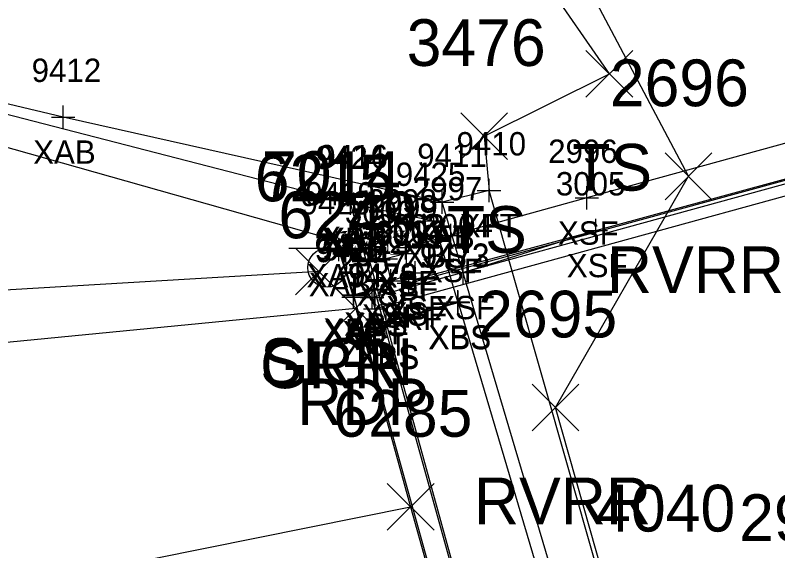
# Model space of a CAD drawing. Extents: x 1482574 to 1485769, y 580696 to 595649.
# Drawn here: x 1484474.16 to 1484506.79, y 582752.06 to 582774.98 of the extents above; entities that cross this region are included whole.
import ezdxf

# ---------------------------------------------------------------- set-up
doc = ezdxf.new("R2010")
doc.units = 0
for name, color, linetype in [('B_A', 7, 'Continuous'), ('B_I', 7, 'Continuous'), ('B_TIC', 7, 'Continuous'), ('BDC', 7, 'Continuous'), ('BDEFAULT', 7, 'Continuous'), ('BFT', 7, 'Continuous'), ('BR', 7, 'Continuous'), ('BSE', 7, 'Continuous'), ('BSUBM', 7, 'Continuous'), ('L_A', 7, 'Continuous'), ('L_I', 7, 'Continuous'), ('L_TIC', 7, 'Continuous'), ('LAWE', 7, 'Continuous'), ('LELB', 7, 'Continuous'), ('P_A', 7, 'Continuous'), ('P_I', 7, 'Continuous'), ('P_TIC', 7, 'Continuous'), ('PET', 7, 'Continuous'), ('PRC', 7, 'Continuous'), ('R_A', 7, 'Continuous'), ('R_I', 7, 'Continuous'), ('R_TIC', 7, 'Continuous'), ('RGR', 7, 'Continuous'), ('S_A', 7, 'Continuous'), ('S_I', 7, 'Continuous'), ('SSGN', 7, 'Continuous')]:
    doc.layers.add(name, color=color, linetype=linetype)

msp = doc.modelspace()

# ---------------------------------------------------------------- linework, layer by layer
at = {"layer": 'B_TIC'}
for p, q in [((1484476.211, 582770.623), (1484476.287, 582770.623)), ((1484494.436, 582767.479), (1484494.512, 582767.479)), ((1484498.625, 582767.158), (1484498.701, 582767.158)), ((1484488.507, 582766.932), (1484488.583, 582766.932)), ((1484488.507, 582766.932), (1484488.583, 582766.932)), ((1484488.648, 582766.892), (1484488.724, 582766.892)), ((1484488.648, 582766.892), (1484488.724, 582766.892)), ((1484488.648, 582766.892), (1484488.724, 582766.892)), ((1484492.428, 582766.984), (1484492.504, 582766.984)), ((1484492.428, 582766.984), (1484492.504, 582766.984)), ((1484492.077, 582766.174), (1484492.153, 582766.174)), ((1484492.805, 582765.554), (1484492.881, 582765.554)), ((1484499.006, 582765.767), (1484499.082, 582765.767)), ((1484499.006, 582765.767), (1484499.082, 582765.767)), ((1484487.926, 582765.337), (1484488.002, 582765.337)), ((1484488.005, 582764.953), (1484488.081, 582764.953)), ((1484490.859, 582765.032), (1484490.935, 582765.032)), ((1484490.02, 582764.55), (1484490.096, 582764.55)), ((1484490.902, 582764.779), (1484490.978, 582764.779)), ((1484491.279, 582763.959), (1484491.355, 582763.959)), ((1484493.333, 582763.969), (1484493.409, 582763.969)), ((1484490.236, 582763.611), (1484490.312, 582763.611)), ((1484491.293, 582763.69), (1484491.369, 582763.69)), ((1484489.527, 582763.26), (1484489.603, 582763.26)), ((1484489.541, 582763.231), (1484489.617, 582763.231)), ((1484491.001, 582763.51), (1484491.077, 582763.51)), ((1484488.638, 582763.011), (1484488.714, 582763.011)), ((1484488.642, 582762.909), (1484488.718, 582762.909)), ((1484488.648, 582762.981), (1484488.724, 582762.981)), ((1484489.439, 582762.893), (1484489.515, 582762.893)), ((1484489.439, 582762.893), (1484489.515, 582762.893)), ((1484493.104, 582762.712), (1484493.18, 582762.712)), ((1484493.113, 582762.68), (1484493.189, 582762.68)), ((1484489.57, 582762.407), (1484489.646, 582762.407)), ((1484489.57, 582762.407), (1484489.646, 582762.407)), ((1484490.029, 582761.866), (1484490.105, 582761.866)), ((1484490.029, 582761.866), (1484490.105, 582761.866)), ((1484490.039, 582761.833), (1484490.115, 582761.833))]:
    msp.add_line(p, q, dxfattribs=at)
for points in [[(1484476.208, 582770.123), (1484476.208, 582771.123)], [(1484475.708, 582770.623), (1484476.708, 582770.623)], [(1484494.433, 582766.979), (1484494.433, 582767.979)], [(1484492.425, 582766.484), (1484492.425, 582767.484)], [(1484492.425, 582766.484), (1484492.425, 582767.484)], [(1484493.933, 582767.479), (1484494.933, 582767.479)], [(1484498.622, 582766.658), (1484498.622, 582767.658)], [(1484488.504, 582766.432), (1484488.504, 582767.432)], [(1484488.504, 582766.432), (1484488.504, 582767.432)], [(1484488.645, 582766.392), (1484488.645, 582767.392)], [(1484488.645, 582766.392), (1484488.645, 582767.392)], [(1484488.645, 582766.392), (1484488.645, 582767.392)], [(1484498.122, 582767.158), (1484499.122, 582767.158)], [(1484488.004, 582766.932), (1484489.004, 582766.932)], [(1484488.004, 582766.932), (1484489.004, 582766.932)], [(1484488.145, 582766.892), (1484489.145, 582766.892)], [(1484488.145, 582766.892), (1484489.145, 582766.892)], [(1484488.145, 582766.892), (1484489.145, 582766.892)], [(1484491.925, 582766.984), (1484492.925, 582766.984)], [(1484491.925, 582766.984), (1484492.925, 582766.984)], [(1484492.074, 582765.674), (1484492.074, 582766.674)], [(1484491.574, 582766.174), (1484492.574, 582766.174)], [(1484499.003, 582765.267), (1484499.003, 582766.267)], [(1484499.003, 582765.267), (1484499.003, 582766.267)], [(1484487.923, 582764.837), (1484487.923, 582765.837)], [(1484492.802, 582765.054), (1484492.802, 582766.054)], [(1484490.856, 582764.532), (1484490.856, 582765.532)], [(1484492.302, 582765.554), (1484493.302, 582765.554)], [(1484498.503, 582765.767), (1484499.503, 582765.767)], [(1484498.503, 582765.767), (1484499.503, 582765.767)], [(1484487.423, 582765.337), (1484488.423, 582765.337)], [(1484488.002, 582764.453), (1484488.002, 582765.453)], [(1484490.899, 582764.279), (1484490.899, 582765.279)], [(1484487.502, 582764.953), (1484488.502, 582764.953)], [(1484490.017, 582764.05), (1484490.017, 582765.05)], [(1484490.356, 582765.032), (1484491.356, 582765.032)], [(1484489.517, 582764.55), (1484490.517, 582764.55)], [(1484490.399, 582764.779), (1484491.399, 582764.779)], [(1484491.276, 582763.459), (1484491.276, 582764.459)], [(1484491.29, 582763.19), (1484491.29, 582764.19)], [(1484493.33, 582763.469), (1484493.33, 582764.469)], [(1484490.233, 582763.111), (1484490.233, 582764.111)], [(1484490.776, 582763.959), (1484491.776, 582763.959)], [(1484490.998, 582763.01), (1484490.998, 582764.01)], [(1484492.83, 582763.969), (1484493.83, 582763.969)], [(1484489.524, 582762.76), (1484489.524, 582763.76)], [(1484489.538, 582762.731), (1484489.538, 582763.731)], [(1484489.733, 582763.611), (1484490.733, 582763.611)], [(1484490.79, 582763.69), (1484491.79, 582763.69)], [(1484488.635, 582762.511), (1484488.635, 582763.511)], [(1484488.639, 582762.409), (1484488.639, 582763.409)], [(1484488.645, 582762.481), (1484488.645, 582763.481)], [(1484489.024, 582763.26), (1484490.024, 582763.26)], [(1484489.038, 582763.231), (1484490.038, 582763.231)], [(1484489.436, 582762.393), (1484489.436, 582763.393)], [(1484489.436, 582762.393), (1484489.436, 582763.393)], [(1484490.498, 582763.51), (1484491.498, 582763.51)], [(1484493.101, 582762.212), (1484493.101, 582763.212)], [(1484488.135, 582763.011), (1484489.135, 582763.011)], [(1484488.139, 582762.909), (1484489.139, 582762.909)], [(1484488.145, 582762.981), (1484489.145, 582762.981)], [(1484488.936, 582762.893), (1484489.936, 582762.893)], [(1484488.936, 582762.893), (1484489.936, 582762.893)], [(1484489.567, 582761.907), (1484489.567, 582762.907)], [(1484489.567, 582761.907), (1484489.567, 582762.907)], [(1484493.11, 582762.18), (1484493.11, 582763.18)], [(1484492.601, 582762.712), (1484493.601, 582762.712)], [(1484492.61, 582762.68), (1484493.61, 582762.68)], [(1484489.067, 582762.407), (1484490.067, 582762.407)], [(1484489.067, 582762.407), (1484490.067, 582762.407)], [(1484490.026, 582761.366), (1484490.026, 582762.366)], [(1484490.026, 582761.366), (1484490.026, 582762.366)], [(1484490.036, 582761.333), (1484490.036, 582762.333)], [(1484489.526, 582761.866), (1484490.526, 582761.866)], [(1484489.526, 582761.866), (1484490.526, 582761.866)], [(1484489.536, 582761.833), (1484490.536, 582761.833)]]:
    msp.add_lwpolyline(points, dxfattribs=at)
at = {"layer": 'BDC'}
for points in [[(1484592.634, 582791.308), (1484548.826, 582779.238), (1484489.436, 582762.893)], [(1484548.927, 582778.749), (1484489.567, 582762.407)], [(1484489.567, 582762.407), (1484489.436, 582762.893)]]:
    msp.add_lwpolyline(points, dxfattribs=at)
at = {"layer": 'BDEFAULT'}
for points in [[(1484590.394, 582792.01), (1484589.537, 582791.781), (1484589.426, 582792.01), (1484587.484, 582791.485), (1484581.716, 582789.947), (1484565.072, 582785.357), (1484548.461, 582780.796), (1484531.933, 582776.275), (1484515.276, 582771.751), (1484498.622, 582767.158), (1484492.802, 582765.554), (1484490.856, 582765.032), (1484490.899, 582764.779), (1484490.017, 582764.55), (1484490.233, 582763.611), (1484491.276, 582763.959), (1484491.29, 582763.69), (1484499.003, 582765.767)], [(1484493.33, 582763.969), (1484499.003, 582765.767), (1484515.666, 582770.298), (1484532.264, 582774.855), (1484548.793, 582779.366), (1484565.417, 582783.93), (1484582.126, 582788.526), (1484587.979, 582790.17), (1484589.852, 582790.629), (1484589.783, 582790.872), (1484590.692, 582791.016)]]:
    msp.add_lwpolyline(points, dxfattribs=at)
at = {"layer": 'BFT'}
msp.add_lwpolyline([(1484499.61, 582742.798), (1484501.253, 582743.559), (1484494.433, 582767.479), (1484492.425, 582766.984)], dxfattribs=at)
at = {"layer": 'BR'}
msp.add_lwpolyline([(1484490.998, 582763.51), (1484590.144, 582790.665)], dxfattribs=at)
at = {"layer": 'BSE'}
for points in [[(1484488.645, 582766.892), (1484492.074, 582766.174)], [(1484488.645, 582766.892), (1484490.026, 582761.866)], [(1484493.101, 582762.712), (1484492.074, 582766.174)], [(1484493.75, 582744.589), (1484488.645, 582762.981), (1484489.538, 582763.231), (1484494.643, 582744.835)], [(1484489.538, 582763.231), (1484489.524, 582763.26)], [(1484488.645, 582762.981), (1484488.635, 582763.011)], [(1484490.026, 582761.866), (1484493.101, 582762.712)], [(1484490.036, 582761.833), (1484493.11, 582762.68)], [(1484493.101, 582762.712), (1484493.11, 582762.68), (1484497.641, 582747.437), (1484497.654, 582747.404), (1484494.255, 582746.505)], [(1484497.654, 582747.404), (1484494.265, 582746.472), (1484494.255, 582746.505), (1484490.036, 582761.833), (1484490.026, 582761.866)]]:
    msp.add_lwpolyline(points, dxfattribs=at)
at = {"layer": 'BSUBM'}
for points in [[(1484489.082, 582727.729), (1484493.786, 582734.773), (1484499.61, 582742.798), (1484492.425, 582766.984), (1484476.208, 582770.623), (1484460.42, 582774.373), (1484460.128, 582773.031)], [(1484489.524, 582763.26), (1484488.504, 582766.932), (1484460.528, 582774.159), (1484460.259, 582773.159), (1484487.923, 582765.337), (1484488.635, 582763.011)], [(1484488.504, 582766.932), (1484488.645, 582766.892)], [(1484488.639, 582762.909), (1484488.002, 582764.953)], [(1484488.635, 582763.011), (1484489.524, 582763.26)]]:
    msp.add_lwpolyline(points, dxfattribs=at)
at = {"layer": 'L_TIC'}
for points in [[(1484498.583, 582771.473), (1484500.583, 582773.473)], [(1484500.583, 582771.473), (1484498.583, 582773.473)], [(1484493.223, 582768.809), (1484495.223, 582770.809)], [(1484495.223, 582768.809), (1484493.223, 582770.809)], [(1484501.966, 582767.086), (1484503.966, 582769.086)], [(1484503.966, 582767.086), (1484501.966, 582769.086)], [(1484496.277, 582757.188), (1484498.277, 582759.188)], [(1484498.277, 582757.188), (1484496.277, 582759.188)]]:
    msp.add_lwpolyline(points, dxfattribs=at)
at = {"layer": 'LAWE'}
msp.add_lwpolyline([(1484560.436, 582694.182), (1484551.66, 582704.268), (1484532.995, 582714.264), (1484519.091, 582723.333), (1484502.779, 582740.554), (1484501.385, 582743.713), (1484497.277, 582758.188), (1484502.966, 582768.086), (1484494.492, 582784.097), (1484487.484, 582783.172), (1484467.828, 582796.594)], dxfattribs=at)
at = {"layer": 'LELB'}
for points in [[(1484494.223, 582769.809), (1484499.583, 582772.473), (1484493.973, 582780.59), (1484484.18, 582781.718), (1484469.935, 582792.621), (1484457.851, 582802.112), (1484445.991, 582810.714)], [(1484494.223, 582769.809), (1484494.433, 582767.479)]]:
    msp.add_lwpolyline(points, dxfattribs=at)
at = {"layer": 'P_TIC'}
for points in [[(1484487.734, 582761.434), (1484489.734, 582763.434)], [(1484489.734, 582761.434), (1484487.734, 582763.434)], [(1484490.08, 582752.939), (1484492.08, 582754.939)], [(1484492.08, 582752.939), (1484490.08, 582754.939)], [(1484490.08, 582752.939), (1484492.08, 582754.939)], [(1484492.08, 582752.939), (1484490.08, 582754.939)]]:
    msp.add_lwpolyline(points, dxfattribs=at)
at = {"layer": 'PET'}
for points in [[(1484491.08, 582753.939), (1484493.215, 582746.262), (1484462.759, 582739.1), (1484431.883, 582736.4), (1484400.509, 582737.991), (1484369.561, 582746.764), (1484340.371, 582760.442), (1484314.768, 582778.916), (1484290.063, 582800.8), (1484263.268, 582827.558), (1484237.31, 582854.835), (1484211.323, 582882.473), (1484185.752, 582909.267), (1484159.345, 582935.727), (1484133.557, 582964.074), (1484107.832, 582992.489), (1484081.638, 583020.871), (1484054.981, 583048.696), (1484028.689, 583076.196), (1484015.916, 583089.844)], [(1484488.734, 582762.434), (1484458.416, 582759.474), (1484428.097, 582761.561), (1484397.389, 582767.411), (1484367.33, 582776.997), (1484339.023, 582792.83), (1484318.918, 582808.526), (1484293.055, 582832.282), (1484266.155, 582858.483), (1484239.659, 582886.485), (1484211.149, 582916.101), (1484184.883, 582944.152), (1484157.806, 582972.509), (1484130.841, 583000.704), (1484106.208, 583027.505), (1484077.55, 583057.768), (1484051.192, 583086.396)], [(1484488.734, 582762.434), (1484491.08, 582753.939)]]:
    msp.add_lwpolyline(points, dxfattribs=at)
at = {"layer": 'PRC'}
msp.add_lwpolyline([(1484049.407, 583070.989), (1484075.457, 583043.503), (1484101.382, 583015.76), (1484126.343, 582988.916), (1484152.347, 582961.131), (1484177.881, 582934.093), (1484203.239, 582907.122), (1484228.685, 582880.028), (1484254.531, 582852.853), (1484280.742, 582825.885), (1484302.688, 582805.163), (1484325.66, 582786.449), (1484351.273, 582770.367), (1484379.252, 582758.355), (1484409.567, 582750.744), (1484442.812, 582748.506), (1484469.157, 582749.527), (1484491.08, 582753.939)], dxfattribs=at)
at = {"layer": 'R_TIC'}
for points in [[(1484486.149, 582763.015), (1484488.149, 582765.015)], [(1484488.149, 582763.015), (1484486.149, 582765.015)]]:
    msp.add_lwpolyline(points, dxfattribs=at)
at = {"layer": 'RGR'}
msp.add_lwpolyline([(1484487.149, 582764.015), (1484465.781, 582762.742)], dxfattribs=at)
at = {"layer": 'SSGN'}
for p, q in [((1484485.86, 582765.01), (1484489.193, 582765.01)), ((1484487.507, 582764.176), (1484487.507, 582764.176))]:
    msp.add_line(p, q, dxfattribs=at)
msp.add_circle((1484487.507, 582764.176), 0.833, dxfattribs=at)

# ---------------------------------------------------------------- texts
at = {"layer": 'B_A'}
for s, p in [('XAB', (1484474.928, 582768.623)), ('XFT', (1484493.177, 582765.479)), ('XSF', (1484497.382, 582765.158)), ('XAT', (1484487.209, 582764.932)), ('XAT', (1484487.209, 582764.932)), ('XAT', (1484487.35, 582764.892)), ('XBS', (1484487.385, 582764.892)), ('XBS', (1484487.385, 582764.892)), ('XAB', (1484491.145, 582764.984)), ('XFT', (1484491.169, 582764.984)), ('XBS', (1484490.814, 582764.174)), ('XSF', (1484491.562, 582763.554)), ('XSF', (1484497.763, 582763.767)), ('XSF', (1484497.763, 582763.767)), ('XAT', (1484486.628, 582763.337)), ('XAB', (1484486.722, 582762.953)), ('XSF', (1484489.616, 582763.032)), ('XSF', (1484488.777, 582762.55)), ('XSF', (1484489.659, 582762.779)), ('XSF', (1484490.036, 582761.959)), ('XSF', (1484492.09, 582761.969)), ('XSF', (1484488.993, 582761.611)), ('XSF', (1484490.05, 582761.69)), ('XAT', (1484488.229, 582761.26)), ('XBS', (1484488.278, 582761.231)), ('XRF', (1484489.758, 582761.51)), ('XAT', (1484487.34, 582761.011)), ('XAB', (1484487.359, 582760.909)), ('XBS', (1484487.385, 582760.981)), ('XCT', (1484488.156, 582760.893)), ('XCT', (1484488.156, 582760.893)), ('XBS', (1484491.841, 582760.712)), ('XBS', (1484491.85, 582760.68)), ('XCT', (1484488.287, 582760.407)), ('XCT', (1484488.287, 582760.407)), ('XBS', (1484488.766, 582759.866)), ('XBS', (1484488.766, 582759.866)), ('XBS', (1484488.776, 582759.833))]:
    msp.add_text(s, height=1, dxfattribs=at).set_placement(p)
at = {"layer": 'B_I'}
for s, p in [('9412', (1484474.862, 582772.123)), ('9410', (1484493.043, 582768.979)), ('9424', (1484487.015, 582768.392)), ('9424', (1484487.015, 582768.392)), ('9424', (1484487.015, 582768.392)), ('9416', (1484487.13, 582768.432)), ('9416', (1484487.13, 582768.432)), ('9411', (1484491.362, 582768.484)), ('9411', (1484491.362, 582768.484)), ('2996', (1484496.965, 582768.658)), ('9425', (1484490.444, 582767.674)), ('3005', (1484497.294, 582767.267)), ('3005', (1484497.294, 582767.267)), ('9419', (1484486.573, 582766.837)), ('2997', (1484491.172, 582767.054)), ('9423', (1484486.372, 582766.453)), ('2998', (1484489.226, 582766.532)), ('2999', (1484489.265, 582766.279)), ('3000', (1484488.265, 582766.05)), ('3002', (1484489.567, 582765.459)), ('3004', (1484491.621, 582765.469)), ('3003', (1484489.581, 582765.19)), ('3001', (1484488.808, 582765.111)), ('3029', (1484489.325, 582765.01)), ('9420', (1484486.962, 582764.511)), ('9481', (1484487.299, 582764.481)), ('9482', (1484487.908, 582764.731)), ('9415', (1484488.178, 582764.76)), ('9422', (1484487.009, 582764.409)), ('2958', (1484487.806, 582764.393)), ('2958', (1484487.806, 582764.393)), ('9472', (1484491.471, 582764.212)), ('9473', (1484491.48, 582764.18)), ('2957', (1484487.937, 582763.907)), ('2957', (1484487.937, 582763.907)), ('9479', (1484488.392, 582763.366)), ('9479', (1484488.392, 582763.366)), ('9478', (1484488.406, 582763.333))]:
    msp.add_text(s, height=1, dxfattribs=at).set_placement(p)
at = {"layer": 'L_A'}
for s, p in [('TS', (1484497.992, 582767.473)), ('TS', (1484492.632, 582764.809)), ('RVRR', (1484499.478, 582763.086)), ('RVRR', (1484493.789, 582753.188))]:
    msp.add_text(s, height=2, dxfattribs=at).set_placement(p)
at = {"layer": 'L_I'}
for s, p in [('3476', (1484490.908, 582772.809)), ('2696', (1484499.604, 582771.086)), ('2695', (1484493.97, 582761.188)), ('4040', (1484499.019, 582752.881)), ('2921', (1484505.139, 582752.474))]:
    msp.add_text(s, height=2, dxfattribs=at).set_placement(p)
at = {"layer": 'P_A'}
msp.add_text('RDP', height=2, dxfattribs=at).set_placement((1484486.222, 582757.434))
at = {"layer": 'P_I'}
for s, p in [('6249', (1484485.419, 582765.434)), ('6285', (1484487.773, 582756.939)), ('6285', (1484487.773, 582756.939))]:
    msp.add_text(s, height=2, dxfattribs=at).set_placement(p)
at = {"layer": 'R_A'}
msp.add_text('GRR', height=2, dxfattribs=at).set_placement((1484484.637, 582759.015))
at = {"layer": 'R_I'}
msp.add_text('6215', height=2, dxfattribs=at).set_placement((1484484.409, 582767.015))
at = {"layer": 'S_A'}
msp.add_text('SIGN', height=2, dxfattribs=at).set_placement((1484484.644, 582759.156))
at = {"layer": 'S_I'}
msp.add_text('7014', height=2, dxfattribs=at).set_placement((1484484.715, 582767.156))

doc.saveas('drawing.dxf')
